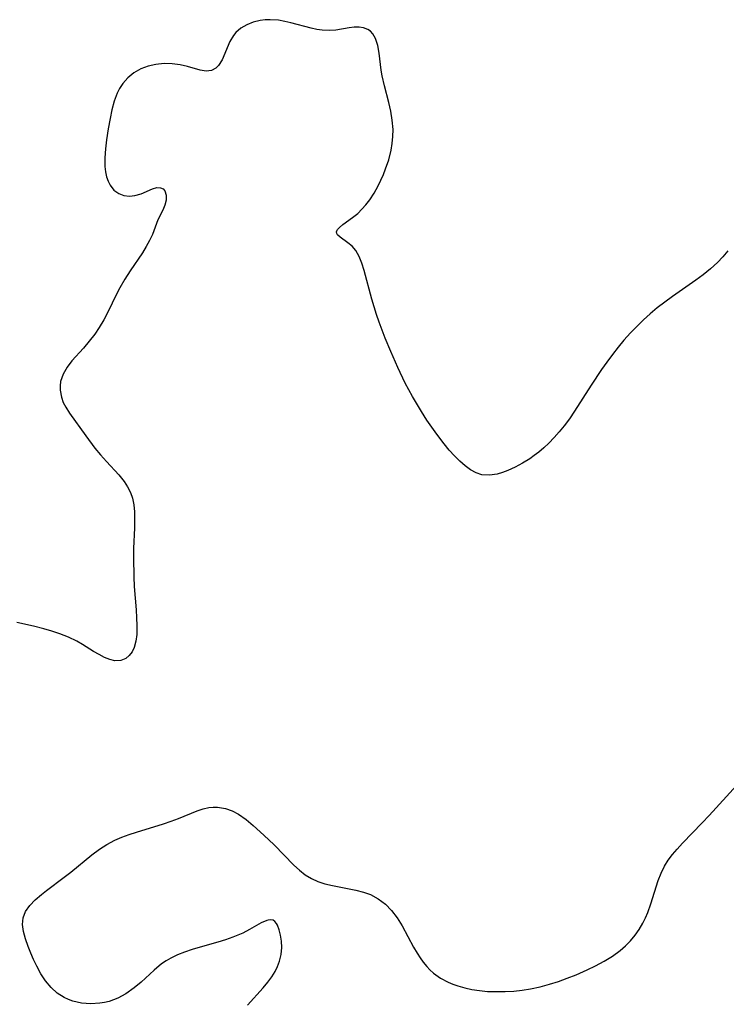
# Model space of a CAD drawing. Header units: metres. Extents: x 1073367 to 1082519, y 1569854 to 1574957.
# Tile 621 of 656: x 1078321 to 1078456, y 1574336 to 1574524. Entities that reach past the tile are written whole.
import ezdxf

# ---------------------------------------------------------------- set-up
doc = ezdxf.new("R2010")
doc.units = ezdxf.units.M
doc.layers.add('CGG_CurvaNivelLidar_v1', color=253, linetype='Continuous', lineweight=30)

msp = doc.modelspace()

# ---------------------------------------------------------------- linework, layer by layer
at = {"layer": 'CGG_CurvaNivelLidar_v1'}
for p, q in [((1078364.0617, 1574523.4599, 70.5), (1078362.9423, 1574522.7944, 70.5)), ((1078365.3099, 1574523.9603, 70.5), (1078364.0617, 1574523.4599, 70.5)), ((1078366.6543, 1574524.285, 70.5), (1078365.3099, 1574523.9603, 70.5)), ((1078367.6063, 1574524.3973, 70.5), (1078366.6543, 1574524.285, 70.5)), ((1078368.5806, 1574524.4242, 70.5), (1078367.6063, 1574524.3973, 70.5)), ((1078370.1508, 1574524.3054, 70.5), (1078368.5806, 1574524.4242, 70.5)), ((1078371.3378, 1574524.1092, 70.5), (1078370.1508, 1574524.3054, 70.5)), ((1078372.5222, 1574523.8466, 70.5), (1078371.3378, 1574524.1092, 70.5)), ((1078376.4187, 1574522.7969, 70.5), (1078372.5222, 1574523.8466, 70.5)), ((1078384.6203, 1574523.0017, 70.5), (1078383.6602, 1574522.889, 70.5)), ((1078385.5492, 1574523.0094, 70.5), (1078384.6203, 1574523.0017, 70.5)), ((1078386.4224, 1574522.8785, 70.5), (1078385.5492, 1574523.0094, 70.5)), ((1078361.5091, 1574521.3755, 70.5), (1078360.8409, 1574520.2448, 70.5)), ((1078361.9913, 1574521.965, 70.5), (1078361.5091, 1574521.3755, 70.5)), ((1078362.9423, 1574522.7944, 70.5), (1078361.9913, 1574521.965, 70.5)), ((1078377.4686, 1574522.5775, 70.5), (1078376.4187, 1574522.7969, 70.5)), ((1078378.5097, 1574522.4299, 70.5), (1078377.4686, 1574522.5775, 70.5)), ((1078379.8453, 1574522.3648, 70.5), (1078378.5097, 1574522.4299, 70.5)), ((1078381.1244, 1574522.4418, 70.5), (1078379.8453, 1574522.3648, 70.5)), ((1078383.6602, 1574522.889, 70.5), (1078381.1244, 1574522.4418, 70.5)), ((1078387.2329, 1574522.5624, 70.5), (1078386.4224, 1574522.8785, 70.5)), ((1078387.7538, 1574522.1977, 70.5), (1078387.2329, 1574522.5624, 70.5)), ((1078388.2088, 1574521.7111, 70.5), (1078387.7538, 1574522.1977, 70.5)), ((1078388.7158, 1574520.8234, 70.5), (1078388.2088, 1574521.7111, 70.5)), ((1078360.8409, 1574520.2448, 70.5), (1078359.3427, 1574516.7206, 70.5)), ((1078389.128, 1574519.4988, 70.5), (1078388.7158, 1574520.8234, 70.5)), ((1078389.3867, 1574518.0047, 70.5), (1078389.128, 1574519.4988, 70.5)), ((1078389.7845, 1574514.7628, 70.5), (1078389.3867, 1574518.0047, 70.5)), ((1078345.1969, 1574515.5478, 70.5), (1078343.7984, 1574515.0051, 70.5)), ((1078346.7029, 1574515.8807, 70.5), (1078345.1969, 1574515.5478, 70.5)), ((1078348.2439, 1574516.021, 70.5), (1078346.7029, 1574515.8807, 70.5)), ((1078349.8162, 1574515.9973, 70.5), (1078348.2439, 1574516.021, 70.5)), ((1078351.3395, 1574515.8094, 70.5), (1078349.8162, 1574515.9973, 70.5)), ((1078352.707, 1574515.4895, 70.5), (1078351.3395, 1574515.8094, 70.5)), ((1078355.1777, 1574514.7815, 70.5), (1078352.707, 1574515.4895, 70.5)), ((1078358.6922, 1574515.6859, 70.5), (1078358.1666, 1574515.1529, 70.5)), ((1078359.3427, 1574516.7206, 70.5), (1078358.6922, 1574515.6859, 70.5)), ((1078342.4999, 1574514.2607, 70.5), (1078341.3334, 1574513.3288, 70.5)), ((1078343.7984, 1574515.0051, 70.5), (1078342.4999, 1574514.2607, 70.5)), ((1078356.2959, 1574514.5956, 70.5), (1078355.1777, 1574514.7815, 70.5)), ((1078357.3125, 1574514.6975, 70.5), (1078356.2959, 1574514.5956, 70.5)), ((1078358.1666, 1574515.1529, 70.5), (1078357.3125, 1574514.6975, 70.5)), ((1078389.9677, 1574513.6807, 70.5), (1078389.7845, 1574514.7628, 70.5)), ((1078390.4128, 1574511.7636, 70.5), (1078389.9677, 1574513.6807, 70.5)), ((1078340.3398, 1574512.2114, 70.5), (1078339.7249, 1574511.2391, 70.5)), ((1078341.3334, 1574513.3288, 70.5), (1078340.3398, 1574512.2114, 70.5)), ((1078391.2525, 1574508.5775, 70.5), (1078390.4128, 1574511.7636, 70.5)), ((1078339.2977, 1574510.3639, 70.5), (1078338.7318, 1574508.836, 70.5)), ((1078339.7249, 1574511.2391, 70.5), (1078339.2977, 1574510.3639, 70.5)), ((1078338.7318, 1574508.836, 70.5), (1078338.287, 1574507.2137, 70.5)), ((1078391.6288, 1574506.9402, 70.5), (1078391.2525, 1574508.5775, 70.5)), ((1078338.287, 1574507.2137, 70.5), (1078337.9264, 1574505.5307, 70.5)), ((1078391.9202, 1574505.2013, 70.5), (1078391.6288, 1574506.9402, 70.5)), ((1078337.9264, 1574505.5307, 70.5), (1078337.5739, 1574503.5271, 70.5)), ((1078392.0624, 1574503.4426, 70.5), (1078391.9202, 1574505.2013, 70.5)), ((1078337.5739, 1574503.5271, 70.5), (1078337.259, 1574501.4592, 70.5)), ((1078392.0458, 1574502.1082, 70.5), (1078392.0624, 1574503.4426, 70.5)), ((1078337.259, 1574501.4592, 70.5), (1078337.0459, 1574499.6981, 70.5)), ((1078391.6996, 1574499.4515, 70.5), (1078391.9234, 1574500.7753, 70.5)), ((1078391.9234, 1574500.7753, 70.5), (1078392.0458, 1574502.1082, 70.5)), ((1078337.0459, 1574499.6981, 70.5), (1078336.9258, 1574497.9833, 70.5)), ((1078391.2355, 1574497.6506, 70.5), (1078391.6996, 1574499.4515, 70.5)), ((1078336.9258, 1574497.9833, 70.5), (1078336.9452, 1574496.3422, 70.5)), ((1078390.6336, 1574495.8841, 70.5), (1078391.2355, 1574497.6506, 70.5)), ((1078336.9452, 1574496.3422, 70.5), (1078337.0611, 1574495.3123, 70.5)), ((1078337.0611, 1574495.3123, 70.5), (1078337.2719, 1574494.3438, 70.5)), ((1078389.7317, 1574493.7189, 70.5), (1078390.2018, 1574494.7907, 70.5)), ((1078390.2018, 1574494.7907, 70.5), (1078390.6336, 1574495.8841, 70.5)), ((1078337.2719, 1574494.3438, 70.5), (1078337.5523, 1574493.534, 70.5)), ((1078337.5523, 1574493.534, 70.5), (1078337.921, 1574492.8015, 70.5)), ((1078389.2031, 1574492.6385, 70.5), (1078389.7317, 1574493.7189, 70.5)), ((1078337.921, 1574492.8015, 70.5), (1078338.6724, 1574491.8443, 70.5)), ((1078338.6724, 1574491.8443, 70.5), (1078339.6059, 1574491.157, 70.5)), ((1078339.6059, 1574491.157, 70.5), (1078340.581, 1574490.7989, 70.5)), ((1078342.6699, 1574490.7713, 70.5), (1078343.89, 1574491.1273, 70.5)), ((1078343.89, 1574491.1273, 70.5), (1078346.0627, 1574492.0676, 70.5)), ((1078346.0627, 1574492.0676, 70.5), (1078346.8623, 1574492.3097, 70.5)), ((1078346.8623, 1574492.3097, 70.5), (1078347.5856, 1574492.2958, 70.5)), ((1078347.5856, 1574492.2958, 70.5), (1078348.0848, 1574492.0545, 70.5)), ((1078348.0848, 1574492.0545, 70.5), (1078348.418, 1574491.6613, 70.5)), ((1078348.418, 1574491.6613, 70.5), (1078348.6745, 1574490.833, 70.5)), ((1078387.6102, 1574489.9869, 70.5), (1078388.4433, 1574491.2696, 70.5)), ((1078388.4433, 1574491.2696, 70.5), (1078389.2031, 1574492.6385, 70.5)), ((1078340.581, 1574490.7989, 70.5), (1078341.6211, 1574490.6781, 70.5)), ((1078341.6211, 1574490.6781, 70.5), (1078342.6699, 1574490.7713, 70.5)), ((1078348.6485, 1574489.9288, 70.5), (1078348.4201, 1574488.9659, 70.5)), ((1078348.6745, 1574490.833, 70.5), (1078348.6485, 1574489.9288, 70.5)), ((1078386.8834, 1574489.0332, 70.5), (1078387.6102, 1574489.9869, 70.5)), ((1078348.0357, 1574488.0175, 70.5), (1078347.0434, 1574486.1599, 70.5)), ((1078348.4201, 1574488.9659, 70.5), (1078348.0357, 1574488.0175, 70.5)), ((1078384.314, 1574486.561, 70.5), (1078385.3153, 1574487.3814, 70.5)), ((1078385.3153, 1574487.3814, 70.5), (1078386.1151, 1574488.161, 70.5)), ((1078386.1151, 1574488.161, 70.5), (1078386.8834, 1574489.0332, 70.5)), ((1078347.0434, 1574486.1599, 70.5), (1078346.0284, 1574483.3329, 70.5)), ((1078382.478, 1574485.2445, 70.5), (1078384.314, 1574486.561, 70.5)), ((1078381.2618, 1574483.8536, 70.5), (1078381.3653, 1574484.1709, 70.5)), ((1078381.3182, 1574483.5364, 70.5), (1078381.2618, 1574483.8536, 70.5)), ((1078381.465, 1574483.2944, 70.5), (1078381.3182, 1574483.5364, 70.5)), ((1078381.3653, 1574484.1709, 70.5), (1078381.4487, 1574484.3041, 70.5)), ((1078381.4487, 1574484.3041, 70.5), (1078381.7874, 1574484.6838, 70.5)), ((1078381.7874, 1574484.6838, 70.5), (1078382.478, 1574485.2445, 70.5)), ((1078345.4965, 1574482.2137, 70.5), (1078344.8415, 1574481.0531, 70.5)), ((1078346.0284, 1574483.3329, 70.5), (1078345.4965, 1574482.2137, 70.5)), ((1078381.9589, 1574482.8198, 70.5), (1078381.465, 1574483.2944, 70.5)), ((1078383.4225, 1574481.752, 70.5), (1078381.9589, 1574482.8198, 70.5)), ((1078384.2159, 1574481.0792, 70.5), (1078383.4225, 1574481.752, 70.5)), ((1078344.0973, 1574479.8583, 70.5), (1078341.7832, 1574476.3706, 70.5)), ((1078344.8415, 1574481.0531, 70.5), (1078344.0973, 1574479.8583, 70.5)), ((1078384.9397, 1574480.2522, 70.5), (1078384.2159, 1574481.0792, 70.5)), ((1078385.5721, 1574479.1505, 70.5), (1078384.9397, 1574480.2522, 70.5)), ((1078456.1222, 1574480.2038, 70.5), (1078455.1497, 1574479.0473, 70.5)), ((1078386.0818, 1574477.8657, 70.5), (1078385.5721, 1574479.1505, 70.5)), ((1078386.5184, 1574476.446, 70.5), (1078386.0818, 1574477.8657, 70.5)), ((1078454.1057, 1574477.9528, 70.5), (1078452.7946, 1574476.7622, 70.5)), ((1078455.1497, 1574479.0473, 70.5), (1078454.1057, 1574477.9528, 70.5)), ((1078341.7832, 1574476.3706, 70.5), (1078340.7669, 1574474.7844, 70.5)), ((1078387.9836, 1574470.9781, 70.5), (1078386.5184, 1574476.446, 70.5)), ((1078452.7946, 1574476.7622, 70.5), (1078451.4049, 1574475.6446, 70.5)), ((1078340.7669, 1574474.7844, 70.5), (1078339.8057, 1574473.1507, 70.5)), ((1078449.9614, 1574474.5761, 70.5), (1078445.5064, 1574471.4704, 70.5)), ((1078451.4049, 1574475.6446, 70.5), (1078449.9614, 1574474.5761, 70.5)), ((1078339.8057, 1574473.1507, 70.5), (1078339.0779, 1574471.7731, 70.5)), ((1078339.0779, 1574471.7731, 70.5), (1078337.5297, 1574468.6008, 70.5)), ((1078388.8756, 1574468.0654, 70.5), (1078387.9836, 1574470.9781, 70.5)), ((1078444.0345, 1574470.4089, 70.5), (1078442.596, 1574469.3035, 70.5)), ((1078445.5064, 1574471.4704, 70.5), (1078444.0345, 1574470.4089, 70.5)), ((1078337.5297, 1574468.6008, 70.5), (1078336.7301, 1574467.0403, 70.5)), ((1078442.596, 1574469.3035, 70.5), (1078441.271, 1574468.1961, 70.5)), ((1078336.7301, 1574467.0403, 70.5), (1078335.8564, 1574465.5346, 70.5)), ((1078389.4082, 1574466.5453, 70.5), (1078388.8756, 1574468.0654, 70.5)), ((1078390.5784, 1574463.5041, 70.5), (1078389.4082, 1574466.5453, 70.5)), ((1078439.9878, 1574467.0384, 70.5), (1078438.7435, 1574465.8363, 70.5)), ((1078441.271, 1574468.1961, 70.5), (1078439.9878, 1574467.0384, 70.5)), ((1078335.8564, 1574465.5346, 70.5), (1078334.9898, 1574464.264, 70.5)), ((1078438.7435, 1574465.8363, 70.5), (1078437.4653, 1574464.5129, 70.5)), ((1078333.9312, 1574462.9135, 70.5), (1078332.8235, 1574461.6299, 70.5)), ((1078334.9898, 1574464.264, 70.5), (1078333.9312, 1574462.9135, 70.5)), ((1078391.6105, 1574460.9913, 70.5), (1078390.5784, 1574463.5041, 70.5)), ((1078436.2239, 1574463.1195, 70.5), (1078435.1063, 1574461.7616, 70.5)), ((1078437.4653, 1574464.5129, 70.5), (1078436.2239, 1574463.1195, 70.5)), ((1078332.8235, 1574461.6299, 70.5), (1078330.6388, 1574459.1884, 70.5)), ((1078392.9573, 1574457.9069, 70.5), (1078391.6105, 1574460.9913, 70.5)), ((1078435.1063, 1574461.7616, 70.5), (1078434.0283, 1574460.3661, 70.5)), ((1078330.6388, 1574459.1884, 70.5), (1078329.6938, 1574457.9583, 70.5)), ((1078434.0283, 1574460.3661, 70.5), (1078432.9816, 1574458.941, 70.5)), ((1078329.6938, 1574457.9583, 70.5), (1078328.9359, 1574456.6075, 70.5)), ((1078394.3803, 1574454.9323, 70.5), (1078392.9573, 1574457.9069, 70.5)), ((1078431.9562, 1574457.4871, 70.5), (1078429.9653, 1574454.5271, 70.5)), ((1078432.9816, 1574458.941, 70.5), (1078431.9562, 1574457.4871, 70.5)), ((1078328.9359, 1574456.6075, 70.5), (1078328.4651, 1574455.1925, 70.5)), ((1078328.3503, 1574454.3951, 70.5), (1078328.3468, 1574453.5921, 70.5)), ((1078328.3468, 1574453.5921, 70.5), (1078328.6074, 1574452.1985, 70.5)), ((1078328.4651, 1574455.1925, 70.5), (1078328.3503, 1574454.3951, 70.5)), ((1078395.7794, 1574452.3272, 70.5), (1078394.3803, 1574454.9323, 70.5)), ((1078429.9653, 1574454.5271, 70.5), (1078426.7672, 1574449.5507, 70.5)), ((1078328.6074, 1574452.1985, 70.5), (1078328.9646, 1574451.2346, 70.5)), ((1078397.4749, 1574449.4995, 70.5), (1078395.7794, 1574452.3272, 70.5)), ((1078328.9646, 1574451.2346, 70.5), (1078329.4395, 1574450.2852, 70.5)), ((1078329.4395, 1574450.2852, 70.5), (1078330.1332, 1574449.165, 70.5)), ((1078330.1332, 1574449.165, 70.5), (1078333.2726, 1574444.802, 70.5)), ((1078398.5517, 1574447.8359, 70.5), (1078397.4749, 1574449.4995, 70.5)), ((1078399.478, 1574446.482, 70.5), (1078398.5517, 1574447.8359, 70.5)), ((1078425.792, 1574448.1122, 70.5), (1078424.7677, 1574446.718, 70.5)), ((1078426.7672, 1574449.5507, 70.5), (1078425.792, 1574448.1122, 70.5)), ((1078400.4247, 1574445.1582, 70.5), (1078399.478, 1574446.482, 70.5)), ((1078424.7677, 1574446.718, 70.5), (1078423.8465, 1574445.5833, 70.5)), ((1078333.2726, 1574444.802, 70.5), (1078335.0406, 1574442.4626, 70.5)), ((1078401.8285, 1574443.3053, 70.5), (1078400.4247, 1574445.1582, 70.5)), ((1078422.8792, 1574444.4955, 70.5), (1078421.8704, 1574443.4569, 70.5)), ((1078423.8465, 1574445.5833, 70.5), (1078422.8792, 1574444.4955, 70.5)), ((1078335.0406, 1574442.4626, 70.5), (1078336.0643, 1574441.2254, 70.5)), ((1078402.8127, 1574442.1172, 70.5), (1078401.8285, 1574443.3053, 70.5)), ((1078403.8227, 1574440.9995, 70.5), (1078402.8127, 1574442.1172, 70.5)), ((1078420.9212, 1574442.562, 70.5), (1078419.9368, 1574441.7214, 70.5)), ((1078421.8704, 1574443.4569, 70.5), (1078420.9212, 1574442.562, 70.5)), ((1078336.0643, 1574441.2254, 70.5), (1078337.2602, 1574439.8908, 70.5)), ((1078404.8553, 1574439.9685, 70.5), (1078403.8227, 1574440.9995, 70.5)), ((1078418.1998, 1574440.4467, 70.5), (1078416.8246, 1574439.5856, 70.5)), ((1078419.0791, 1574441.0623, 70.5), (1078418.1998, 1574440.4467, 70.5)), ((1078419.9368, 1574441.7214, 70.5), (1078419.0791, 1574441.0623, 70.5)), ((1078337.2602, 1574439.8908, 70.5), (1078339.596, 1574437.3834, 70.5)), ((1078405.8636, 1574439.0847, 70.5), (1078404.8553, 1574439.9685, 70.5)), ((1078406.8972, 1574438.3325, 70.5), (1078405.8636, 1574439.0847, 70.5)), ((1078407.9637, 1574437.7511, 70.5), (1078406.8972, 1574438.3325, 70.5)), ((1078415.4284, 1574438.8279, 70.5), (1078414.026, 1574438.1881, 70.5)), ((1078416.8246, 1574439.5856, 70.5), (1078415.4284, 1574438.8279, 70.5)), ((1078339.596, 1574437.3834, 70.5), (1078340.6169, 1574436.1284, 70.5)), ((1078409.0726, 1574437.389, 70.5), (1078407.9637, 1574437.7511, 70.5)), ((1078410.4931, 1574437.2928, 70.5), (1078409.0726, 1574437.389, 70.5)), ((1078411.9693, 1574437.5134, 70.5), (1078410.4931, 1574437.2928, 70.5)), ((1078412.9926, 1574437.8046, 70.5), (1078411.9693, 1574437.5134, 70.5)), ((1078414.026, 1574438.1881, 70.5), (1078412.9926, 1574437.8046, 70.5)), ((1078340.6169, 1574436.1284, 70.5), (1078341.2852, 1574435.0998, 70.5)), ((1078341.2852, 1574435.0998, 70.5), (1078341.8269, 1574434.0162, 70.5)), ((1078341.8269, 1574434.0162, 70.5), (1078342.2232, 1574432.8805, 70.5)), ((1078342.2232, 1574432.8805, 70.5), (1078342.4724, 1574431.6255, 70.5)), ((1078342.4724, 1574431.6255, 70.5), (1078342.5866, 1574430.3216, 70.5)), ((1078342.6141, 1574428.9748, 70.5), (1078342.5835, 1574427.2291, 70.5)), ((1078342.5866, 1574430.3216, 70.5), (1078342.6141, 1574428.9748, 70.5)), ((1078342.5835, 1574427.2291, 70.5), (1078342.4302, 1574423.2646, 70.5)), ((1078342.4302, 1574423.2646, 70.5), (1078342.4097, 1574421.5145, 70.5)), ((1078342.4097, 1574421.5145, 70.5), (1078342.4456, 1574417.8881, 70.5)), ((1078342.4456, 1574417.8881, 70.5), (1078342.5195, 1574416.029, 70.5)), ((1078342.5195, 1574416.029, 70.5), (1078342.899, 1574411.5752, 70.5)), ((1078342.899, 1574411.5752, 70.5), (1078343.0091, 1574410.0476, 70.5)), ((1078343.0091, 1574410.0476, 70.5), (1078343.0669, 1574408.5659, 70.5)), ((1078323.2996, 1574408.444, 70.5), (1078320.1004, 1574409.1428, 70.5)), ((1078325.2758, 1574407.9368, 70.5), (1078323.2996, 1574408.444, 70.5)), ((1078343.0669, 1574408.5659, 70.5), (1078343.0257, 1574406.8513, 70.5)), ((1078326.816, 1574407.4822, 70.5), (1078325.2758, 1574407.9368, 70.5)), ((1078328.3167, 1574406.9779, 70.5), (1078326.816, 1574407.4822, 70.5)), ((1078329.9718, 1574406.3288, 70.5), (1078328.3167, 1574406.9779, 70.5)), ((1078331.5355, 1574405.5828, 70.5), (1078329.9718, 1574406.3288, 70.5)), ((1078343.0257, 1574406.8513, 70.5), (1078342.862, 1574405.5323, 70.5)), ((1078332.6524, 1574404.9423, 70.5), (1078331.5355, 1574405.5828, 70.5)), ((1078334.7542, 1574403.6131, 70.5), (1078332.6524, 1574404.9423, 70.5)), ((1078342.862, 1574405.5323, 70.5), (1078342.5426, 1574404.3474, 70.5)), ((1078335.8194, 1574402.9788, 70.5), (1078334.7542, 1574403.6131, 70.5)), ((1078336.8619, 1574402.4391, 70.5), (1078335.8194, 1574402.9788, 70.5)), ((1078341.6078, 1574402.7949, 70.5), (1078340.9633, 1574402.2628, 70.5)), ((1078342.137, 1574403.4992, 70.5), (1078341.6078, 1574402.7949, 70.5)), ((1078342.5426, 1574404.3474, 70.5), (1078342.137, 1574403.4992, 70.5)), ((1078337.8611, 1574402.0388, 70.5), (1078336.8619, 1574402.4391, 70.5)), ((1078338.8286, 1574401.8205, 70.5), (1078337.8611, 1574402.0388, 70.5)), ((1078339.9557, 1574401.8661, 70.5), (1078338.8286, 1574401.8205, 70.5)), ((1078340.9633, 1574402.2628, 70.5), (1078339.9557, 1574401.8661, 70.5)), ((1078452.5628, 1574372.2268, 71), (1078457.7999, 1574378.0285, 71)), ((1078351.0151, 1574371.6504, 71), (1078354.6091, 1574373.1242, 71)), ((1078354.6091, 1574373.1242, 71), (1078355.7234, 1574373.49, 71)), ((1078355.7234, 1574373.49, 71), (1078356.8373, 1574373.7425, 71)), ((1078356.8373, 1574373.7425, 71), (1078357.6526, 1574373.833, 71)), ((1078357.6526, 1574373.833, 71), (1078358.4667, 1574373.8351, 71)), ((1078358.4667, 1574373.8351, 71), (1078360.0344, 1574373.5728, 71)), ((1078360.0344, 1574373.5728, 71), (1078361.2874, 1574373.1098, 71)), ((1078361.2874, 1574373.1098, 71), (1078362.4972, 1574372.4587, 71)), ((1078362.4972, 1574372.4587, 71), (1078363.9305, 1574371.4473, 71)), ((1078342.9682, 1574369.0389, 71), (1078348.1382, 1574370.618, 71)), ((1078348.1382, 1574370.618, 71), (1078349.5969, 1574371.1152, 71)), ((1078349.5969, 1574371.1152, 71), (1078351.0151, 1574371.6504, 71)), ((1078363.9305, 1574371.4473, 71), (1078365.33, 1574370.2853, 71)), ((1078447.4105, 1574366.9128, 71), (1078451.2129, 1574370.797, 71)), ((1078451.2129, 1574370.797, 71), (1078452.5628, 1574372.2268, 71)), ((1078341.5685, 1574368.5731, 71), (1078342.9682, 1574369.0389, 71)), ((1078365.33, 1574370.2853, 71), (1078367.3537, 1574368.4659, 71)), ((1078337.3356, 1574366.6817, 71), (1078338.8446, 1574367.4705, 71)), ((1078338.8446, 1574367.4705, 71), (1078340.1903, 1574368.0565, 71)), ((1078340.1903, 1574368.0565, 71), (1078341.5685, 1574368.5731, 71)), ((1078367.3537, 1574368.4659, 71), (1078369.3082, 1574366.597, 71)), ((1078446.3869, 1574365.8036, 71), (1078447.4105, 1574366.9128, 71)), ((1078334.4542, 1574364.7212, 71), (1078335.8935, 1574365.779, 71)), ((1078335.8935, 1574365.779, 71), (1078337.3356, 1574366.6817, 71)), ((1078369.3082, 1574366.597, 71), (1078373.1107, 1574362.719, 71)), ((1078445.5121, 1574364.7606, 71), (1078446.3869, 1574365.8036, 71)), ((1078330.4281, 1574361.3896, 71), (1078334.4542, 1574364.7212, 71)), ((1078444.004, 1574362.543, 71), (1078444.7115, 1574363.6771, 71)), ((1078444.7115, 1574363.6771, 71), (1078445.5121, 1574364.7606, 71)), ((1078329.1403, 1574360.3916, 71), (1078330.4281, 1574361.3896, 71)), ((1078373.1107, 1574362.719, 71), (1078374.1524, 1574361.7393, 71)), ((1078374.1524, 1574361.7393, 71), (1078375.2568, 1574360.8733, 71)), ((1078442.792, 1574359.8096, 71), (1078443.3392, 1574361.2049, 71)), ((1078443.3392, 1574361.2049, 71), (1078444.004, 1574362.543, 71)), ((1078325.7705, 1574357.9003, 71), (1078329.1403, 1574360.3916, 71)), ((1078375.2568, 1574360.8733, 71), (1078376.4354, 1574360.1704, 71)), ((1078376.4354, 1574360.1704, 71), (1078377.6956, 1574359.6047, 71)), ((1078377.6956, 1574359.6047, 71), (1078379.017, 1574359.1603, 71)), ((1078379.017, 1574359.1603, 71), (1078380.4537, 1574358.8044, 71)), ((1078441.4053, 1574355.3156, 71), (1078442.792, 1574359.8096, 71)), ((1078324.7921, 1574357.1324, 71), (1078325.7705, 1574357.9003, 71)), ((1078380.4537, 1574358.8044, 71), (1078384.9528, 1574357.9406, 71)), ((1078384.9528, 1574357.9406, 71), (1078386.3776, 1574357.5694, 71)), ((1078386.3776, 1574357.5694, 71), (1078387.7438, 1574357.0735, 71)), ((1078322.5704, 1574355.0091, 71), (1078323.5986, 1574356.0907, 71)), ((1078323.5986, 1574356.0907, 71), (1078324.7921, 1574357.1324, 71)), ((1078387.7438, 1574357.0735, 71), (1078389.2428, 1574356.2771, 71)), ((1078389.2428, 1574356.2771, 71), (1078390.602, 1574355.2513, 71)), ((1078321.2778, 1574352.6426, 71), (1078321.7715, 1574353.8732, 71)), ((1078321.7715, 1574353.8732, 71), (1078322.5704, 1574355.0091, 71)), ((1078390.602, 1574355.2513, 71), (1078391.7829, 1574354.0324, 71)), ((1078391.7829, 1574354.0324, 71), (1078392.8248, 1574352.6481, 71)), ((1078440.3543, 1574352.6352, 71), (1078440.8096, 1574353.6806, 71)), ((1078440.8096, 1574353.6806, 71), (1078441.4053, 1574355.3156, 71)), ((1078321.1688, 1574351.3734, 71), (1078321.2778, 1574352.6426, 71)), ((1078366.8489, 1574351.6559, 71), (1078364.6285, 1574350.4063, 71)), ((1078367.8902, 1574352.128, 71), (1078366.8489, 1574351.6559, 71)), ((1078368.1798, 1574352.2166, 71), (1078367.8902, 1574352.128, 71)), ((1078368.6827, 1574352.2859, 71), (1078368.1798, 1574352.2166, 71)), ((1078369.114, 1574352.2086, 71), (1078368.6827, 1574352.2859, 71)), ((1078369.4701, 1574351.9625, 71), (1078369.114, 1574352.2086, 71)), ((1078369.7662, 1574351.5647, 71), (1078369.4701, 1574351.9625, 71)), ((1078392.8248, 1574352.6481, 71), (1078393.7815, 1574351.0955, 71)), ((1078439.8429, 1574351.6174, 71), (1078440.3543, 1574352.6352, 71)), ((1078321.3498, 1574350.0308, 71), (1078321.1688, 1574351.3734, 71)), ((1078321.7336, 1574348.628, 71), (1078321.3498, 1574350.0308, 71)), ((1078364.6285, 1574350.4063, 71), (1078363.3117, 1574349.7293, 71)), ((1078369.9468, 1574351.2242, 71), (1078369.7662, 1574351.5647, 71)), ((1078370.2862, 1574350.361, 71), (1078369.9468, 1574351.2242, 71)), ((1078370.559, 1574349.3336, 71), (1078370.2862, 1574350.361, 71)), ((1078393.7815, 1574351.0955, 71), (1078396.0018, 1574347.0531, 71)), ((1078438.3662, 1574349.3028, 71), (1078439.1477, 1574350.431, 71)), ((1078439.1477, 1574350.431, 71), (1078439.8429, 1574351.6174, 71)), ((1078322.2482, 1574347.1755, 71), (1078321.7336, 1574348.628, 71)), ((1078358.538, 1574347.9974, 71), (1078355.1775, 1574347.0532, 71)), ((1078360.0039, 1574348.4523, 71), (1078358.538, 1574347.9974, 71)), ((1078361.4201, 1574348.9465, 71), (1078360.0039, 1574348.4523, 71)), ((1078363.3117, 1574349.7293, 71), (1078361.4201, 1574348.9465, 71)), ((1078370.737, 1574348.1867, 71), (1078370.559, 1574349.3336, 71)), ((1078370.7852, 1574346.9573, 71), (1078370.737, 1574348.1867, 71)), ((1078436.5348, 1574347.2807, 71), (1078437.4927, 1574348.2454, 71)), ((1078437.4927, 1574348.2454, 71), (1078438.3662, 1574349.3028, 71)), ((1078322.747, 1574345.9142, 71), (1078322.2482, 1574347.1755, 71)), ((1078352.1419, 1574346.0787, 71), (1078350.8028, 1574345.5497, 71)), ((1078353.6459, 1574346.5904, 71), (1078352.1419, 1574346.0787, 71)), ((1078355.1775, 1574347.0532, 71), (1078353.6459, 1574346.5904, 71)), ((1078370.6633, 1574345.6575, 71), (1078370.7852, 1574346.9573, 71)), ((1078396.0018, 1574347.0531, 71), (1078396.6954, 1574345.8725, 71)), ((1078434.0185, 1574345.3214, 71), (1078435.4937, 1574346.3909, 71)), ((1078435.4937, 1574346.3909, 71), (1078436.5348, 1574347.2807, 71)), ((1078323.2967, 1574344.6434, 71), (1078322.747, 1574345.9142, 71)), ((1078323.9018, 1574343.3835, 71), (1078323.2967, 1574344.6434, 71)), ((1078348.6327, 1574344.4136, 71), (1078347.7876, 1574343.8338, 71)), ((1078349.519, 1574344.9328, 71), (1078348.6327, 1574344.4136, 71)), ((1078350.8028, 1574345.5497, 71), (1078349.519, 1574344.9328, 71)), ((1078369.972, 1574343.359, 71), (1078370.348, 1574344.3421, 71)), ((1078370.348, 1574344.3421, 71), (1078370.6633, 1574345.6575, 71)), ((1078396.6954, 1574345.8725, 71), (1078397.2522, 1574344.9966, 71)), ((1078397.2522, 1574344.9966, 71), (1078397.8411, 1574344.1565, 71)), ((1078397.8411, 1574344.1565, 71), (1078398.4931, 1574343.3399, 71)), ((1078430.8101, 1574343.454, 71), (1078432.4501, 1574344.3476, 71)), ((1078432.4501, 1574344.3476, 71), (1078434.0185, 1574345.3214, 71)), ((1078324.6933, 1574341.9504, 71), (1078323.9018, 1574343.3835, 71)), ((1078346.3625, 1574342.6615, 71), (1078343.8546, 1574340.3355, 71)), ((1078347.7876, 1574343.8338, 71), (1078346.3625, 1574342.6615, 71)), ((1078368.8428, 1574341.3638, 71), (1078369.4857, 1574342.3937, 71)), ((1078369.4857, 1574342.3937, 71), (1078369.972, 1574343.359, 71)), ((1078398.4931, 1574343.3399, 71), (1078399.1128, 1574342.6743, 71)), ((1078399.1128, 1574342.6743, 71), (1078399.7807, 1574342.0652, 71)), ((1078427.0622, 1574341.7481, 71), (1078429.2261, 1574342.6842, 71)), ((1078429.2261, 1574342.6842, 71), (1078430.8101, 1574343.454, 71)), ((1078325.5926, 1574340.601, 71), (1078324.6933, 1574341.9504, 71)), ((1078326.6485, 1574339.3466, 71), (1078325.5926, 1574340.601, 71)), ((1078343.8546, 1574340.3355, 71), (1078342.558, 1574339.2309, 71)), ((1078367.2144, 1574339.2689, 71), (1078368.1065, 1574340.3575, 71)), ((1078368.1065, 1574340.3575, 71), (1078368.8428, 1574341.3638, 71)), ((1078399.7807, 1574342.0652, 71), (1078401.141, 1574341.101, 71)), ((1078401.141, 1574341.101, 71), (1078402.6362, 1574340.3142, 71)), ((1078421.9938, 1574339.95, 71), (1078423.7036, 1574340.4929, 71)), ((1078423.7036, 1574340.4929, 71), (1078425.3938, 1574341.0954, 71)), ((1078425.3938, 1574341.0954, 71), (1078427.0622, 1574341.7481, 71)), ((1078327.8353, 1574338.2589, 71), (1078326.6485, 1574339.3466, 71)), ((1078342.558, 1574339.2309, 71), (1078340.966, 1574338.1183, 71)), ((1078364.2346, 1574335.9097, 71), (1078367.2144, 1574339.2689, 71)), ((1078402.6362, 1574340.3142, 71), (1078403.5193, 1574339.94, 71)), ((1078403.5193, 1574339.94, 71), (1078404.4306, 1574339.6124, 71)), ((1078404.4306, 1574339.6124, 71), (1078405.773, 1574339.2269, 71)), ((1078405.773, 1574339.2269, 71), (1078407.1559, 1574338.9306, 71)), ((1078407.1559, 1574338.9306, 71), (1078408.57, 1574338.718, 71)), ((1078408.57, 1574338.718, 71), (1078410.1601, 1574338.5762, 71)), ((1078410.1601, 1574338.5762, 71), (1078411.7699, 1574338.5205, 71)), ((1078411.7699, 1574338.5205, 71), (1078413.5391, 1574338.5475, 71)), ((1078413.5391, 1574338.5475, 71), (1078415.157, 1574338.6476, 71)), ((1078415.157, 1574338.6476, 71), (1078416.7736, 1574338.8203, 71)), ((1078416.7736, 1574338.8203, 71), (1078418.3828, 1574339.0726, 71)), ((1078418.3828, 1574339.0726, 71), (1078420.1975, 1574339.4635, 71)), ((1078420.1975, 1574339.4635, 71), (1078421.9938, 1574339.95, 71)), ((1078329.1505, 1574337.3815, 71), (1078327.8353, 1574338.2589, 71)), ((1078329.9525, 1574336.9964, 71), (1078329.1505, 1574337.3815, 71)), ((1078330.7897, 1574336.692, 71), (1078329.9525, 1574336.9964, 71)), ((1078332.4792, 1574336.3155, 71), (1078330.7897, 1574336.692, 71)), ((1078337.7535, 1574336.6585, 71), (1078336.8735, 1574336.4427, 71)), ((1078339.3975, 1574337.276, 71), (1078337.7535, 1574336.6585, 71)), ((1078340.966, 1574338.1183, 71), (1078339.3975, 1574337.276, 71)), ((1078334.2239, 1574336.1889, 71), (1078332.4792, 1574336.3155, 71)), ((1078335.9811, 1574336.2958, 71), (1078334.2239, 1574336.1889, 71)), ((1078336.8735, 1574336.4427, 71), (1078335.9811, 1574336.2958, 71))]:
    msp.add_line(p, q, dxfattribs=at)

doc.saveas('drawing.dxf')
